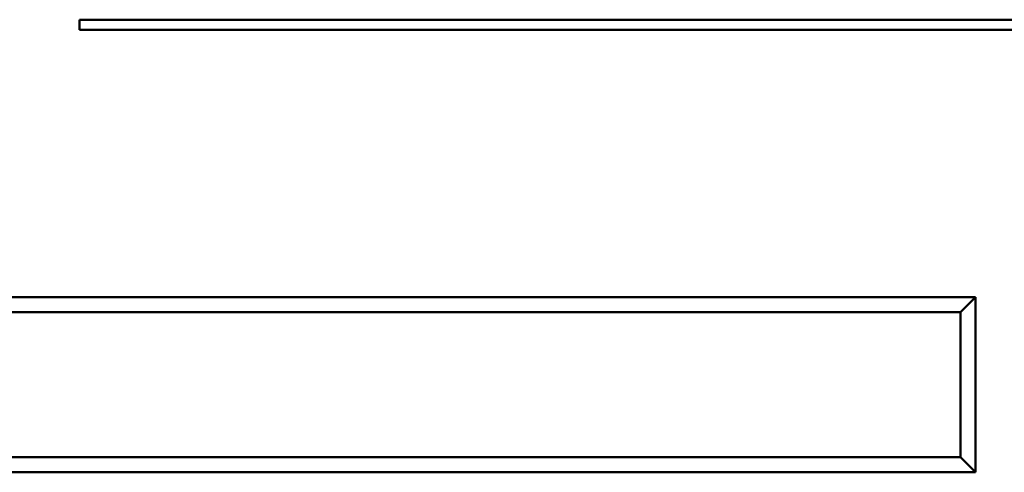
# Model space of a CAD drawing. Header units: inches. Extents: x 1.9 to 64.4, y 1.6 to 69.2.
# Tile 305 of 328: x 51.1 to 53.1, y 58.9 to 59.8. Entities that reach past the tile are written whole.
import ezdxf

# ---------------------------------------------------------------- set-up
doc = ezdxf.new("R2010")
doc.units = ezdxf.units.IN
doc.header["$MEASUREMENT"] = 0
doc.layers.add('Visible (ANSI)', color=7, linetype='Continuous', lineweight=50)

msp = doc.modelspace()

# ---------------------------------------------------------------- linework, layer by layer
at = {"layer": 'Visible (ANSI)'}
for p, q in [((51.2055, 59.7745), (51.2055, 59.7945)), ((51.2055, 59.7945), (58.1652, 59.7945)), ((58.1652, 59.7745), (51.2055, 59.7745)), ((52.9981, 59.2395), (50.4261, 59.2395)), ((52.9981, 59.2395), (52.9681, 59.2095)), ((52.9981, 58.8895), (52.9981, 59.2395)), ((50.4561, 59.2095), (52.9681, 59.2095)), ((52.9681, 59.2095), (52.9681, 58.9195)), ((52.9681, 58.9195), (50.4561, 58.9195)), ((52.9981, 58.8895), (52.9681, 58.9195)), ((50.4261, 58.8895), (52.9981, 58.8895))]:
    msp.add_line(p, q, dxfattribs=at)

doc.saveas('drawing.dxf')
